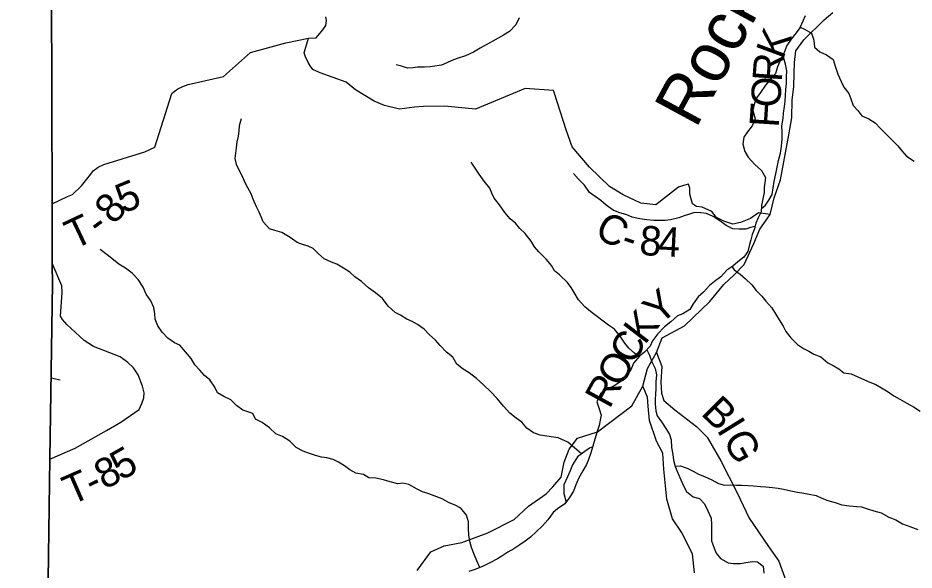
# Model space of a CAD drawing. Extents: x 1624196 to 2029251, y 146837 to 440034.
# Drawn here: x 1749270 to 1758393, y 292767 to 298387 of the extents above; entities that cross this region are included whole.
import ezdxf

# ---------------------------------------------------------------- set-up
doc = ezdxf.new("R2010")
doc.units = 0
for name, color, linetype in [('GM_X_Adjacent_County', 7, 'Continuous'), ('GM_X_County', 7, 'Continuous'), ('GM_X_County_Road', 7, 'Continuous'), ('GM_X_County_Road_Text', 7, 'Continuous'), ('GM_X_Minor_River', 7, 'Continuous'), ('GM_X_Minor_River_Text', 7, 'Continuous'), ('GM_X_Township', 7, 'Continuous'), ('GM_X_Township_Road', 7, 'Continuous'), ('GM_X_Township_Road_Text', 7, 'Continuous')]:
    doc.layers.add(name, color=color, linetype=linetype)

msp = doc.modelspace()

# ---------------------------------------------------------------- linework, layer by layer
at = {"layer": 'GM_X_Adjacent_County'}
msp.add_lwpolyline([(1749590, 305213.9), (1749604, 300900.2), (1749618, 296470.9), (1749619.9, 295870.1), (1749620.5, 295682.6), (1749596, 293902.3), (1749531.5, 289204.6), (1749503.9, 287183.9), (1749406.7, 280059.7), (1749411.4, 276204.3), (1749413.9, 274099.6), (1749392.3, 271464.9), (1749269.8, 259525.6)], dxfattribs=at)
at = {"layer": 'GM_X_County'}
msp.add_lwpolyline([(1749269.8, 259525.6), (1749392.3, 271464.9), (1749413.9, 274099.6), (1749411.4, 276204.3), (1749406.7, 280059.7), (1749503.9, 287183.9), (1749531.5, 289204.6), (1749596, 293902.3), (1749620.5, 295682.6), (1749619.9, 295870.1), (1749618, 296470.9), (1749604, 300900.2), (1749590, 305213.9)], dxfattribs=at)
at = {"layer": 'GM_X_County_Road'}
for points in [[(1753332.9, 292762.4), (1753473.5, 292951.4), (1753608.2, 293012.4), (1753790, 293047.3), (1754055.1, 293145.1), (1754321.5, 293281.5), (1754468, 293419), (1754648.6, 293541.3), (1754715, 293614.1), (1754799, 293713.3), (1754830.6, 293864.3), (1754880.3, 293997.1), (1754967.4, 294108.6), (1755169.6, 294172.5), (1755519.3, 294439.3), (1755630.6, 294639.3), (1755680.5, 294818.6), (1755770.2, 294982), (1755827.3, 295129.5), (1756054.5, 295251.5), (1756313.1, 295501.4), (1756456.9, 295674.3), (1756561.9, 295773.4), (1756665, 295878.6), (1756761.2, 296090), (1756824.7, 296237.7), (1756928.4, 296386.5), (1756967.9, 296554.8), (1757031.9, 296740.5), (1757118.6, 297198.6), (1757148.4, 297370.6), (1757152.3, 297552.9), (1757169.7, 297687), (1757171.1, 297825.2), (1757176.3, 297935.4), (1757189.5, 298051.5), (1757270.6, 298162.9), (1757478.7, 298369.2), (1757565.5, 298444.4)], [(1752227.7, 298181), (1752227.7, 298181), (1752305.3, 298183.8), (1752373.5, 298265.8), (1752405.7, 298311.8), (1752410.3, 298360.4), (1752403.9, 298398)], [(1754733, 297619.9), (1754723.8, 297648.4), (1754433.8, 297670.1), (1753929, 297457.7), (1753611.5, 297487.7), (1753398.9, 297484.3), (1753308.5, 297477.8), (1753153.1, 297457.8), (1753003.4, 297496.4), (1752895.6, 297539.5), (1752705.3, 297657.1), (1752610.3, 297732.5), (1752347.8, 297827.1), (1752271.4, 297862.2), (1752244.9, 297898.9), (1752226.2, 297933.2), (1752198.1, 297992.4), (1752184.4, 298031.4), (1752227.7, 298181)], [(1756928.4, 296386.5), (1756808.8, 296402.8), (1756726.7, 296346.8), (1756626.6, 296305), (1756546.6, 296289.1), (1756456.6, 296319.4), (1756380.7, 296355.7), (1756334.9, 296417.9), (1756235, 296460.3), (1756179, 296468.4), (1756139.1, 296494.6), (1756109.3, 296594.9), (1756111.4, 296653), (1756097.6, 296695.1), (1756045.5, 296681.2), (1755993.5, 296663.3), (1755873.3, 296569.4), (1755765, 296485.5), (1755611.1, 296501.9), (1755433.3, 296586.5), (1755291.5, 296673.1), (1755090, 296868), (1754912.5, 297074.9), (1754853, 297247.4), (1754733.4, 297618.7), (1754733, 297619.9)], [(1755770.2, 294982), (1755826.8, 294837.6), (1755814.4, 294681.3), (1755822.1, 294569), (1755846, 294492.8), (1755957.7, 294396.3), (1756179.3, 294229.3), (1756287, 294120.8), (1756424.4, 293879.9), (1756591.6, 293552.8), (1756715, 293293.8), (1756910.2, 293006.7), (1757015.9, 292858.1), (1757091.4, 292651.4)]]:
    msp.add_lwpolyline(points, dxfattribs=at)
at = {"layer": 'GM_X_Minor_River'}
for points in [[(1754372.9, 298388), (1754338.4, 298316), (1754274, 298250.3), (1754211.7, 298212.7), (1754103.3, 298149.3), (1754031, 298109.7), (1753974.8, 298080), (1753906.5, 298040.3), (1753828.2, 298000.8), (1753740, 297973.3), (1753687.9, 297955.6), (1753635.8, 297931.8), (1753581.6, 297908.2), (1753515.5, 297896.6), (1753465.4, 297890.9), (1753409.4, 297887.2), (1753339.4, 297887.7), (1753289.3, 297880), (1753235.3, 297876.3), (1753173.4, 297896.7), (1753121.5, 297911.1)], [(1757284.4, 298409.9), (1757260, 298353.9), (1757229.6, 298287.9), (1757193.2, 298236), (1757142.7, 298170.2), (1757098.2, 298106.3), (1757069.7, 298034.3), (1757035.1, 297960.3), (1757004.6, 297890.3), (1756984.1, 297822.3), (1756935.7, 297766.4), (1756881.2, 297702.6), (1756828.6, 297628.8), (1756794.2, 297576.9), (1756767.8, 297518.9), (1756753.3, 297444.8), (1756774.7, 297360.4), (1756744.2, 297290.4), (1756697.8, 297228.6), (1756661.3, 297174.7), (1756648.8, 297102.6), (1756670.3, 297028.2), (1756706, 296969.9), (1756771.6, 296895.2), (1756841.2, 296834.6), (1756880.8, 296762.2), (1756874.4, 296712.1), (1756866.1, 296662), (1756867.7, 296611.9), (1756855.3, 296545.8), (1756840.8, 296477.7), (1756836.3, 296413.6), (1756805.9, 296353.6), (1756783.5, 296297.6), (1756769.1, 296239.6), (1756744.6, 296181.6), (1756732.3, 296129.5), (1756717.9, 296079.5), (1756699.4, 296009.4), (1756661, 295951.5), (1756600.6, 295905.8), (1756548.2, 295860), (1756485.9, 295818.3), (1756427.4, 295750.5), (1756363, 295702.8), (1756310.6, 295665), (1756248.1, 295597.2), (1756193.7, 295547.5), (1756143.2, 295477.6), (1756110.8, 295419.7), (1756040.4, 295376), (1755984.2, 295354.3), (1755917.7, 295292.6), (1755853.3, 295242.9), (1755782.7, 295169.1), (1755730.2, 295101.3), (1755707.8, 295047.3), (1755649.3, 294983.5), (1755597, 294945.7), (1755536.4, 294873.9), (1755509.9, 294803.9), (1755459.4, 294740.1), (1755398.9, 294680.3), (1755340.6, 294640.6), (1755274.4, 294612.9), (1755201.9, 294559.2), (1755163.3, 294479.3), (1755186.9, 294408.9), (1755208.4, 294342.6), (1755198.1, 294292.6), (1755185.7, 294238.5), (1755165.3, 294176.5), (1755144.7, 294098.4), (1755124.2, 294028.3), (1755101.7, 293960.3), (1755077.2, 293892.3), (1755056.9, 293840.3), (1755022.4, 293778.3), (1754981.9, 293706.4), (1754951.4, 293634.4), (1754926.9, 293568.4), (1754884.4, 293504.5), (1754837.9, 293440.6), (1754763.5, 293389.2)], [(1757232.5, 298294.2), (1757279.5, 298271.6), (1757349.3, 298233), (1757372.9, 298162.7), (1757380.4, 298090.4), (1757434.1, 298042), (1757502, 298011.5), (1757569.7, 297962.9), (1757593.2, 297886.5), (1757618.7, 297814.2), (1757652.3, 297741.8), (1757677.9, 297681.5), (1757729.5, 297617), (1757749.2, 297564.7), (1757772.7, 297496.4), (1757822.5, 297445.9), (1757860.1, 297389.6), (1757934, 297359), (1757995.8, 297320.5), (1758047.5, 297264), (1758099.2, 297215.6), (1758158.8, 297153), (1758226.4, 297084.4), (1758268.1, 297034), (1758315.8, 296981.6), (1758393.5, 296929)], [(1756838.6, 296446.5), (1756880.8, 296481.5), (1756915.2, 296533.4), (1756947.7, 296589.3), (1756960.1, 296657.4), (1756970.6, 296721.5), (1756985.1, 296801.6), (1756999.6, 296869.7), (1757014.1, 296935.8), (1757032.6, 297009.9), (1757043.1, 297082), (1757049.6, 297158.1), (1757050.1, 297230.3), (1757048.6, 297290.5), (1757059.1, 297364.6), (1757065.4, 297416.7), (1757075.9, 297486.8), (1757080.3, 297538.9), (1757082.7, 297599.1), (1757089.1, 297657.2), (1757093.5, 297719.3), (1757096, 297783.5), (1757096.4, 297849.6), (1757084.9, 297915.9), (1757058.7, 298010.8)], [(1754769.6, 294114.4), (1754721.6, 294118.7), (1754655.6, 294129.1), (1754585.7, 294139.6), (1754517.8, 294164), (1754452.1, 294212.5), (1754398.5, 294271), (1754342.7, 294313.4), (1754277, 294363.9), (1754213.5, 294436.4), (1754147.9, 294513), (1754080.4, 294583.5), (1754008.8, 294654.1), (1753937.2, 294718.6), (1753863.5, 294773.2), (1753803.8, 294813.6), (1753738.1, 294864.1), (1753698.5, 294934.5), (1753632.8, 294985), (1753569.2, 295051.5), (1753521.6, 295107.9), (1753458, 295166.4), (1753404.3, 295218.8), (1753336.6, 295267.4), (1753284.7, 295295.7), (1753228.9, 295322.1), (1753163.1, 295360.6), (1753111.3, 295389), (1753039.7, 295453.5), (1752980.2, 295530), (1752910.5, 295590.6), (1752838.8, 295639.1), (1752769.3, 295705.7), (1752699.5, 295750.2), (1752647.8, 295798.6), (1752584.1, 295839.1), (1752516.3, 295879.5), (1752462.4, 295901.9), (1752388.6, 295934.5), (1752328.9, 295986.9), (1752277.3, 296039.3), (1752223.4, 296063.7), (1752167.5, 296080.1), (1752111.6, 296102.5), (1752039.9, 296153), (1751956.2, 296201.6), (1751884.3, 296222.1), (1751830.4, 296240.5), (1751766.9, 296311), (1751745.2, 296361.2), (1751727.5, 296411.4), (1751697.8, 296463.7), (1751666.3, 296542), (1751644.7, 296598.2), (1751609.1, 296658.6), (1751583.4, 296708.8), (1751559.8, 296767.1), (1751518.2, 296843.5), (1751496.6, 296893.7), (1751483, 296957.9), (1751489.3, 297011.9), (1751495.7, 297066), (1751502, 297126), (1751514.4, 297184), (1751522.8, 297234.1), (1751527.1, 297294.1), (1751547.6, 297362.1)], [(1754783.6, 295771), (1754732.4, 295813.5), (1754702.8, 295867.7), (1754647.2, 295932.2), (1754573.6, 296006.8), (1754529.9, 296057.1), (1754494.3, 296115.5), (1754434.8, 296192), (1754379.1, 296244.4), (1754335.4, 296298.8), (1754281.7, 296341.2), (1754228.1, 296407.6), (1754172.6, 296484.1), (1754117, 296552.5), (1754095.3, 296602.8), (1754075.7, 296655), (1754018.1, 296725.5), (1753964.5, 296795.9), (1753924.9, 296858.3), (1753883.3, 296918.6)], [(1756775.1, 296263.7), (1756729.1, 296253.9), (1756679, 296238.1), (1756612.9, 296236.6), (1756546.8, 296241), (1756479, 296275.5), (1756415.3, 296322), (1756349.5, 296366.6), (1756279.6, 296395.1), (1756223.6, 296403.5), (1756159.5, 296405.9), (1756107.4, 296388.2), (1756051.2, 296372.5), (1755997, 296352.8), (1755914.8, 296333.3), (1755860.7, 296325.6), (1755744.6, 296326.3), (1755672.5, 296332.8), (1755600.5, 296341.3), (1755524.5, 296359.8), (1755468.6, 296382.3), (1755386.7, 296406.8), (1755330.8, 296431.3), (1755257.1, 296481.9), (1755203.3, 296528.3), (1755147.6, 296568.8), (1755089.8, 296609.3), (1755038.2, 296683.8), (1754976.6, 296746.3), (1754924.9, 296804.8)], [(1753971, 292793), (1753943.4, 292861.4), (1753919.7, 292917.7), (1753886.2, 292998), (1753874.5, 293048.2), (1753859, 293120.4), (1753857.5, 293196.6), (1753855.9, 293256.7), (1753838.3, 293324.9), (1753778.7, 293397.4), (1753722.9, 293427.8), (1753659.1, 293452.3), (1753587.3, 293490.8), (1753535.4, 293513.1), (1753453.6, 293541.7), (1753389.7, 293564.1), (1753333.9, 293590.5), (1753250.1, 293637.2), (1753188.2, 293651.6), (1753138.2, 293645.9), (1753058.3, 293664.4), (1752990.4, 293686.9), (1752912.5, 293701.4), (1752842.5, 293705.8), (1752786.7, 293740.3), (1752708.8, 293754.8), (1752648.9, 293787.2), (1752593.2, 293827.6), (1752533.4, 293864.1), (1752477.6, 293892.5), (1752413.7, 293910.9), (1752359.7, 293917.3), (1752299.8, 293931.7), (1752239.9, 293952.1), (1752174.1, 293978.5), (1752102.3, 294013), (1752036.7, 294077.6), (1751964.9, 294126.1), (1751895.1, 294154.6), (1751831.5, 294213.1), (1751755.8, 294267.7), (1751690, 294302.1), (1751662.4, 294360.4), (1751610.5, 294376.8), (1751558.6, 294395.1), (1751494.9, 294443.6), (1751437.2, 294498.1), (1751367.4, 294532.6), (1751301.6, 294571), (1751276, 294629.3), (1751224.4, 294701.8), (1751170.7, 294748.2), (1751121.1, 294800.6), (1751069.4, 294855), (1751033.8, 294919.3), (1750974.2, 294989.8), (1750918.6, 295056.3), (1750862.8, 295080.7), (1750795.1, 295129.2), (1750739.4, 295187.6), (1750693.8, 295252), (1750668.3, 295320.3), (1750664.6, 295374.4), (1750655, 295438.6), (1750621.4, 295506.9), (1750573.9, 295575.3), (1750544.3, 295647.6), (1750494.8, 295724.1), (1750433.2, 295790.6), (1750363.5, 295841.1), (1750295.8, 295881.6), (1750242, 295924), (1750178.3, 295974.5), (1750108.7, 296029)], [(1756540.4, 295854.7), (1756562, 295823.8), (1756623.8, 295779.3), (1756675.5, 295732.9), (1756741.2, 295670.3), (1756786.8, 295613.8), (1756842.5, 295555.3), (1756884.2, 295504.9), (1756943.8, 295436.4), (1756983.4, 295374), (1757021, 295313.6), (1757060.6, 295251.1), (1757088.3, 295196.8), (1757139.9, 295130.3), (1757205.5, 295061.7), (1757269.3, 295023.2), (1757321.2, 294994.8), (1757373, 294964.4), (1757442.9, 294935.9), (1757516.6, 294875.2), (1757570.5, 294848.8), (1757626.3, 294814.4), (1757678.1, 294774), (1757752.1, 294763.5), (1757821.9, 294732.9), (1757889.8, 294702.4), (1757941.7, 294678), (1758005.6, 294655.5), (1758061.5, 294623.1), (1758129.2, 294580.5), (1758187, 294542.1), (1758248.9, 294505.6), (1758318.7, 294465), (1758386.5, 294428.5), (1758454.3, 294386)], [(1755591, 294938.7), (1755547.1, 294974.1), (1755489.4, 295024.6), (1755447.7, 295075), (1755400.1, 295149.5), (1755342.5, 295218), (1755282.8, 295260.5), (1755227, 295299), (1755171.2, 295343.5), (1755115.5, 295386), (1755039.8, 295446.6), (1754976.2, 295519.2), (1754932.7, 295593.6), (1754903, 295644), (1754863.3, 295694.3), (1754783.6, 295771)], [(1755673.9, 295010.3), (1755701.1, 294955.1), (1755724.7, 294886.8), (1755758.3, 294818.4), (1755771.9, 294754.1), (1755765.4, 294684), (1755762.9, 294617.8), (1755762.5, 294555.6), (1755758.2, 294505.5), (1755755.8, 294455.4), (1755765.3, 294387.2), (1755779, 294337), (1755820.7, 294276.5), (1755872.2, 294198), (1755901.9, 294147.7), (1755919.5, 294091.4), (1755925, 294015.2), (1755936.5, 293942.9), (1755944.1, 293886.7), (1755961.7, 293822.4), (1755987.3, 293756.1), (1756018.9, 293683.7), (1756044.5, 293623.4), (1756076.1, 293567), (1756145.8, 293512.4), (1756207.8, 293494), (1756259.5, 293439.5), (1756295, 293369.1), (1756328.5, 293294.7), (1756332.1, 293232.5), (1756331.8, 293182.4), (1756331, 293064.1), (1756356.5, 292989.7), (1756380.2, 292939.4), (1756423.9, 292885), (1756499.7, 292840.4), (1756555.7, 292832), (1756625.8, 292833.5), (1756681.9, 292843.2), (1756750, 292854.8), (1756800.1, 292850.5), (1756857.8, 292806), (1756865.4, 292735.8)], [(1749610.8, 294724), (1749636.2, 294715.8), (1749700.1, 294703.4)], [(1755008.3, 293949.8), (1754935.9, 294009.5), (1754868.2, 294068.1), (1754769.6, 294114.4)], [(1755122.4, 294023), (1755088, 294006.5), (1755017.6, 293956.8), (1754967.3, 293919.1), (1754916.7, 293837.2), (1754888.2, 293769.2), (1754863.8, 293715.2), (1754829.2, 293633.2), (1754826.7, 293545), (1754849.8, 293457)], [(1755961.4, 293823.6), (1756015.8, 293828.1), (1756089.7, 293801.6), (1756143.6, 293775.1), (1756197.5, 293744.7), (1756259.4, 293720.3), (1756335.2, 293683.7), (1756403, 293649.1), (1756463, 293632.7), (1756521.1, 293634.4), (1756585.1, 293629.9), (1756637.2, 293631.6), (1756705.2, 293629.2), (1756757.2, 293622.8), (1756831.3, 293616.3), (1756883.3, 293614), (1756951.3, 293607.5), (1757009.4, 293601.1), (1757065.4, 293590.8), (1757137.3, 293572.2), (1757205.3, 293559.8), (1757271.3, 293551.3), (1757325.3, 293541), (1757395.3, 293524.5), (1757453.2, 293500), (1757517, 293473.6), (1757589, 293453), (1757658.9, 293430.5), (1757734.9, 293422), (1757809, 293415.5), (1757859, 293411.2), (1757930.9, 293386.7), (1757982.9, 293370.3), (1758058.8, 293347.8), (1758136.6, 293305.1), (1758208.5, 293276.6), (1758276.3, 293238.1), (1758350.2, 293209.5), (1758432.1, 293178.9)], [(1754763.5, 293389.2), (1754720.7, 293351.4), (1754664.2, 293279.6), (1754609.8, 293215.8), (1754545.4, 293156.1), (1754487, 293100.4), (1754432.8, 293060.7), (1754380.5, 293023), (1754318.2, 292983.3), (1754258, 292947.6), (1754205.8, 292913.9), (1754153.6, 292882.1), (1754075.3, 292840.6), (1754007, 292806.9), (1753930.8, 292777.4), (1753860.7, 292753.8)]]:
    msp.add_lwpolyline(points, dxfattribs=at)
at = {"layer": 'GM_X_Township'}
msp.add_lwpolyline([(1749406.7, 280059.7), (1749503.9, 287183.9), (1749531.5, 289204.6), (1749596, 293902.3), (1749620.5, 295682.6), (1749619.9, 295870.1), (1749618, 296470.9), (1749604, 300900.2), (1749590, 305213.9)], dxfattribs=at)
at = {"layer": 'GM_X_Township_Road'}
for points in [[(1749617.9, 296495.4), (1749773.2, 296570.3), (1749823.9, 296591), (1749916.5, 296679.2), (1750011.9, 296798.2), (1750036.1, 296829.6), (1750086, 296867), (1750144.9, 296896.8), (1750560.2, 297024.2), (1750662.7, 297071.1), (1750837.2, 297619.8), (1750861.2, 297639.7), (1750898.7, 297664.7), (1750950.1, 297689.6), (1751002.2, 297710.1), (1751362.9, 297792), (1751637.7, 298037.2), (1751996.6, 298133.2), (1752227.7, 298181)], [(1749595.9, 293896.9), (1749852.7, 294008.2), (1750171.4, 294186.2), (1750316.6, 294271.5), (1750502.9, 294400.8), (1750531.9, 294462.5), (1750550.6, 294521.8), (1750555.3, 294571.7), (1750538.2, 294637.2), (1750494.5, 294752.6), (1750445.9, 294824.5), (1750388.5, 294880.5), (1750312, 294938.3), (1750039.3, 295041.4), (1749945.6, 295105), (1749767.8, 295265.7), (1749724.1, 295317.1), (1749702, 295352.5), (1749721.1, 295593.1), (1749716, 295659), (1749619.8, 295891.4)], [(1756157.6, 292739.9), (1756138.1, 292932.4), (1756024.6, 293153.2), (1755932.9, 293289.7), (1755877.4, 293488.4), (1755844.2, 293793.1), (1755836.6, 293955.5), (1755770.9, 294078), (1755699.4, 294288.7), (1755687.8, 294435), (1755678.1, 294527.2), (1755630.6, 294639.3)]]:
    msp.add_lwpolyline(points, dxfattribs=at)

# ---------------------------------------------------------------- texts
at = {"layer": 'GM_X_County_Road_Text'}
for s, rotation, p in [('K', 69.69679, (1757058.8, 297955.4)), ('R', 85.85931, (1757045.7, 297731.4)), ('O', 86.27618, (1757028.6, 297468.6)), ('F', 86.28168, (1757015.5, 297266.6)), ('C', 332.46705, (1755126.9, 296166.3)), ('8', 355.90786, (1755590.3, 295977.1)), ('4', 357.23963, (1755782.3, 295963.5)), ('-', 341.56001, (1755393.2, 296032.1)), ('Y', 41.47926, (1755801.3, 295250.1)), ('K', 52.50791, (1755651, 295051.8)), ('C', 60.67775, (1755536.5, 294846.4)), ('O', 61.29832, (1755410.2, 294615.6)), ('R', 61.29796, (1755291.8, 294399.5)), ('B', 315.14076, (1756214.2, 294355)), ('I', 301.77039, (1756377.4, 294195.6)), ('G', 298.73547, (1756440.2, 294094.5))]:
    msp.add_text(s, height=300, rotation=rotation, dxfattribs=at).set_placement(p)
at = {"layer": 'GM_X_Minor_River_Text'}
msp.add_text('Rocky', height=499.99, rotation=61.61076, dxfattribs=at).set_placement((1756171.2, 297251.5))
at = {"layer": 'GM_X_Township_Road_Text'}
for s, rotation, p in [('5', 22.31262, (1750340.6, 296392.3)), ('8', 48.77452, (1750248.4, 296274.4)), ('T', 25.28849, (1749839.8, 296025.5)), ('-', 36.21874, (1750096.2, 296153.3)), ('5', 29.69729, (1750320.7, 293671.9)), ('8', 28.50731, (1750152.4, 293580.4)), ('T', 23.5652, (1749810.6, 293424.4)), ('-', 25.93743, (1750028.6, 293519.8))]:
    msp.add_text(s, height=300, rotation=rotation, dxfattribs=at).set_placement(p)

doc.saveas('drawing.dxf')
